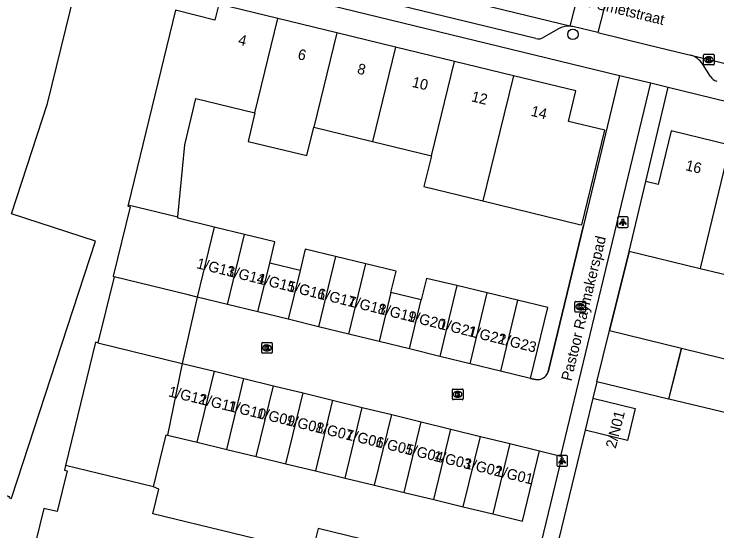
# Model space of a CAD drawing. Extents: x 162812 to 163818, y 381639 to 382470.
# Drawn here: x 163536.6 to 163602.8, y 382043.1 to 382091.8 of the extents above; entities that cross this region are included whole.
import ezdxf

# ---------------------------------------------------------------- set-up
doc = ezdxf.new("R2010")
doc.units = 0
for name, color, linetype in [('IMGEO_Boom', 7, 'Continuous'), ('IMGEO_Kolk', 7, 'Continuous'), ('IMGEO_Lichtpunt', 7, 'Continuous'), ('IMGEO_Muur', 7, 'Continuous'), ('IMGEO_Openbare_ruimte_label', 7, 'Continuous'), ('IMGEO_Pand', 7, 'Continuous'), ('IMGEO_Pand_nummerreeks', 7, 'Continuous'), ('IMGEO_Rijbaan_lokaal_open', 7, 'Continuous'), ('IMGEO_Voetpad_open', 7, 'Continuous')]:
    doc.layers.add(name, color=color, linetype=linetype)

msp = doc.modelspace()

# ---------------------------------------------------------------- linework, layer by layer
at = {"layer": 'IMGEO_Boom'}
msp.add_circle((163589.264, 382089.843), 0.489, dxfattribs=at)
at = {"layer": 'IMGEO_Kolk'}
for p, q in [((163601.556, 382087.037), (163601.556, 382087.889)), ((163601.631, 382087.963), (163602.483, 382087.963)), ((163602.557, 382087.889), (163602.557, 382087.037)), ((163602.044, 382087.743), (163602.069, 382087.743)), ((163602.483, 382086.963), (163601.631, 382086.963)), ((163602.067, 382087.183), (163602.042, 382087.183)), ((163589.44, 382063.765), (163589.44, 382064.617)), ((163589.515, 382064.691), (163590.367, 382064.691)), ((163589.928, 382064.471), (163589.953, 382064.471)), ((163590.441, 382064.617), (163590.441, 382063.765)), ((163590.367, 382063.691), (163589.515, 382063.691)), ((163589.951, 382063.911), (163589.926, 382063.911)), ((163560.032, 382060.813), (163560.884, 382060.813)), ((163559.957, 382059.887), (163559.957, 382060.739)), ((163560.445, 382060.593), (163560.47, 382060.593)), ((163560.958, 382060.739), (163560.958, 382059.887)), ((163560.884, 382059.813), (163560.032, 382059.813)), ((163560.468, 382060.033), (163560.443, 382060.033)), ((163577.911, 382055.513), (163577.911, 382056.365)), ((163577.986, 382056.439), (163578.838, 382056.439)), ((163578.399, 382056.219), (163578.424, 382056.219)), ((163578.912, 382056.365), (163578.912, 382055.513)), ((163578.422, 382055.659), (163578.397, 382055.659)), ((163578.838, 382055.439), (163577.986, 382055.439))]:
    msp.add_line(p, q, dxfattribs=at)
for points in [[(163601.556, 382087.037), (163601.556, 382087.889)], [(163601.631, 382087.963), (163602.483, 382087.963)], [(163602.557, 382087.889), (163602.557, 382087.037)], [(163601.877, 382087.663), (163602, 382087.663), (163602, 382087.512), (163602.13, 382087.663), (163602.294, 382087.663), (163602.148, 382087.512), (163602.301, 382087.263), (163602.149, 382087.263), (163602.064, 382087.427), (163602, 382087.36), (163602, 382087.263), (163601.877, 382087.263), (163601.877, 382087.663)], [(163602.483, 382086.963), (163601.631, 382086.963)], [(163589.44, 382063.765), (163589.44, 382064.617)], [(163589.515, 382064.691), (163590.367, 382064.691)], [(163589.761, 382064.391), (163589.884, 382064.391), (163589.884, 382064.24), (163590.014, 382064.391), (163590.178, 382064.391), (163590.032, 382064.24), (163590.185, 382063.991), (163590.033, 382063.991), (163589.948, 382064.155), (163589.884, 382064.088), (163589.884, 382063.991), (163589.761, 382063.991), (163589.761, 382064.391)], [(163590.441, 382064.617), (163590.441, 382063.765)], [(163590.367, 382063.691), (163589.515, 382063.691)], [(163560.032, 382060.813), (163560.884, 382060.813)], [(163559.957, 382059.887), (163559.957, 382060.739)], [(163560.278, 382060.513), (163560.401, 382060.513), (163560.401, 382060.362), (163560.531, 382060.513), (163560.695, 382060.513), (163560.549, 382060.362), (163560.702, 382060.113), (163560.55, 382060.113), (163560.465, 382060.277), (163560.401, 382060.21), (163560.401, 382060.113), (163560.278, 382060.113), (163560.278, 382060.513)], [(163560.958, 382060.739), (163560.958, 382059.887)], [(163560.884, 382059.813), (163560.032, 382059.813)], [(163577.911, 382055.513), (163577.911, 382056.365)], [(163577.986, 382056.439), (163578.838, 382056.439)], [(163578.232, 382056.139), (163578.355, 382056.139), (163578.355, 382055.988), (163578.485, 382056.139), (163578.649, 382056.139), (163578.503, 382055.988), (163578.656, 382055.739), (163578.504, 382055.739), (163578.419, 382055.903), (163578.355, 382055.836), (163578.355, 382055.739), (163578.232, 382055.739), (163578.232, 382056.139)], [(163578.912, 382056.365), (163578.912, 382055.513)], [(163578.838, 382055.439), (163577.986, 382055.439)]]:
    msp.add_lwpolyline(points, dxfattribs=at)
for centre, start, end in [((163601.633, 382087.887), 91.55205, 178.44795), ((163601.633, 382087.887), 91.55205, 178.44795), ((163602.481, 382087.887), 1.55205, 88.44795), ((163602.481, 382087.887), 1.55205, 88.44795), ((163601.633, 382087.039), 181.55205, 268.44795), ((163601.633, 382087.039), 181.55205, 268.44795), ((163602.481, 382087.039), 271.55205, 358.44795), ((163602.481, 382087.039), 271.55205, 358.44795), ((163589.517, 382064.615), 91.55205, 178.44795), ((163589.517, 382064.615), 91.55205, 178.44795), ((163590.365, 382064.615), 1.55205, 88.44795), ((163590.365, 382064.615), 1.55205, 88.44795), ((163589.517, 382063.767), 181.55205, 268.44795), ((163589.517, 382063.767), 181.55205, 268.44795), ((163590.365, 382063.767), 271.55205, 358.44795), ((163590.365, 382063.767), 271.55205, 358.44795), ((163560.034, 382060.737), 91.55205, 178.44795), ((163560.034, 382060.737), 91.55205, 178.44795), ((163560.882, 382060.737), 1.55205, 88.44795), ((163560.882, 382060.737), 1.55205, 88.44795), ((163560.034, 382059.889), 181.55205, 268.44795), ((163560.034, 382059.889), 181.55205, 268.44795), ((163560.882, 382059.889), 271.55205, 358.44795), ((163560.882, 382059.889), 271.55205, 358.44795), ((163577.988, 382056.363), 91.55205, 178.44795), ((163577.988, 382056.363), 91.55205, 178.44795), ((163578.836, 382056.363), 1.55205, 88.44795), ((163578.836, 382056.363), 1.55205, 88.44795), ((163577.988, 382055.515), 181.55205, 268.44795), ((163577.988, 382055.515), 181.55205, 268.44795), ((163578.836, 382055.515), 271.55205, 358.44795), ((163578.836, 382055.515), 271.55205, 358.44795)]:
    msp.add_arc(centre, 0.0765, start, end, dxfattribs=at)
for centre, major_axis, ratio, start_param, end_param in [((163602.043, 382087.463), (-0.387, 0.002), 0.722429, 4.712389, 7.853982), ((163602.068, 382087.463), (-0.39, 0.002), 0.717154, 1.570796, 4.712389), ((163589.927, 382064.191), (-0.387, 0.002), 0.722429, 4.712389, 7.853982), ((163589.952, 382064.191), (-0.39, 0.002), 0.717154, 1.570796, 4.712389), ((163560.444, 382060.313), (-0.387, 0.002), 0.722429, 4.712389, 7.853982), ((163560.469, 382060.313), (-0.39, 0.002), 0.717154, 1.570796, 4.712389), ((163578.398, 382055.939), (-0.387, 0.002), 0.722429, 4.712389, 7.853982), ((163578.423, 382055.939), (-0.39, 0.002), 0.717154, 1.570796, 4.712389)]:
    msp.add_ellipse(centre, major_axis=major_axis, ratio=ratio, start_param=start_param, end_param=end_param, dxfattribs=at)
at = {"layer": 'IMGEO_Lichtpunt'}
for p, q in [((163593.464, 382072.556), (163593.464, 382071.749)), ((163593.464, 382072.556), (163593.464, 382071.749)), ((163594.366, 382072.651), (163593.558, 382072.651)), ((163594.366, 382072.651), (163593.558, 382072.651)), ((163594.46, 382071.749), (163594.46, 382072.556)), ((163594.46, 382071.749), (163594.46, 382072.556)), ((163593.558, 382071.655), (163594.366, 382071.655)), ((163593.558, 382071.655), (163594.366, 382071.655)), ((163588.642, 382050.171), (163587.834, 382050.171)), ((163588.642, 382050.171), (163587.834, 382050.171)), ((163587.74, 382050.076), (163587.74, 382049.269)), ((163587.74, 382050.076), (163587.74, 382049.269)), ((163588.736, 382049.269), (163588.736, 382050.076)), ((163588.736, 382049.269), (163588.736, 382050.076)), ((163587.834, 382049.175), (163588.642, 382049.175)), ((163587.834, 382049.175), (163588.642, 382049.175))]:
    msp.add_line(p, q, dxfattribs=at)
for points in [[(163593.838, 382072.22), (163593.877, 382072.192), (163593.689, 382071.93), (163593.651, 382071.957), (163593.838, 382072.22)], [(163593.94, 382072.172), (163593.987, 382072.172), (163593.987, 382071.85), (163593.94, 382071.85), (163593.94, 382072.172)], [(163594.05, 382072.192), (163594.088, 382072.219), (163594.275, 382071.957), (163594.236, 382071.929), (163594.05, 382072.192)], [(163588.114, 382049.74), (163588.153, 382049.712), (163587.965, 382049.45), (163587.927, 382049.477), (163588.114, 382049.74)], [(163588.216, 382049.692), (163588.263, 382049.692), (163588.263, 382049.37), (163588.216, 382049.37), (163588.216, 382049.692)], [(163588.326, 382049.712), (163588.364, 382049.739), (163588.551, 382049.477), (163588.512, 382049.449), (163588.326, 382049.712)]]:
    msp.add_lwpolyline(points, dxfattribs=at)
for centre in [(163593.963, 382072.354), (163588.239, 382049.874)]:
    msp.add_circle(centre, 0.0994, dxfattribs=at)
for centre, start, end in [((163593.558, 382072.556), 90, 180), ((163593.558, 382072.556), 90, 180), ((163594.366, 382072.556), 0, 90), ((163594.366, 382072.556), 0, 90), ((163593.558, 382071.749), 180, 270), ((163593.558, 382071.749), 180, 270), ((163594.366, 382071.749), 270, 0), ((163594.366, 382071.749), 270, 360), ((163587.834, 382050.076), 90, 180), ((163587.834, 382050.076), 90, 180), ((163588.642, 382050.076), 0, 90), ((163588.642, 382050.076), 0, 90), ((163587.834, 382049.269), 180, 270), ((163587.834, 382049.269), 180, 270), ((163588.642, 382049.269), 270, 0), ((163588.642, 382049.269), 270, 360)]:
    msp.add_arc(centre, 0.0946, start, end, dxfattribs=at)
at = {"layer": 'IMGEO_Muur'}
for points in [[(163586.933, 382058.073), (163590.246, 382071.851)], [(163592.715, 382061.961), (163594.542, 382069.389)], [(163585.275, 382057.419), (163585.74, 382057.346)]]:
    msp.add_lwpolyline(points, dxfattribs=at)
msp.add_arc((163585.935, 382058.369), 1.041, 259.22173, 343.49353, dxfattribs=at)
at = {"layer": 'IMGEO_Pand'}
for points in [[(163523.966, 382037.098), (163527.391, 382045.301), (163528.569, 382048.789), (163536.182, 382046.329), (163536.146, 382046.215), (163536.398, 382046.133), (163536.434, 382046.247), (163544.297, 382070.356), (163536.402, 382072.953), (163539.8, 382083.338), (163542.357, 382093.853)], [(163561.487, 382091.341), (163555.923, 382092.695), (163555.557, 382091.185), (163551.849, 382092.106), (163547.374, 382073.796)], [(163559.325, 382082.445), (163561.487, 382091.341)], [(163567.025, 382089.993), (163561.487, 382091.341)], [(163567.025, 382089.993), (163564.863, 382081.098)], [(163572.564, 382088.645), (163567.025, 382089.993)], [(163572.564, 382088.645), (163570.401, 382079.75)], [(163578.105, 382087.297), (163572.564, 382088.645)], [(163575.939, 382078.403), (163578.105, 382087.297)], [(163583.652, 382085.947), (163578.105, 382087.297)], [(163583.652, 382085.947), (163581.505, 382077.124), (163580.791, 382074.152)], [(163580.791, 382074.152), (163589.88, 382071.94), (163590.094, 382071.888), (163592.264, 382080.807), (163588.834, 382081.642), (163589.533, 382084.516), (163583.652, 382085.947)], [(163552.074, 382072.654), (163552.711, 382079.445), (163553.766, 382083.798), (163559.325, 382082.445)], [(163559.325, 382082.445), (163558.673, 382079.764), (163564.212, 382078.418), (163564.863, 382081.098)], [(163564.863, 382081.098), (163570.401, 382079.75)], [(163604.039, 382079.413), (163598.504, 382080.746), (163597.286, 382075.691), (163596.129, 382075.97)], [(163570.401, 382079.75), (163575.939, 382078.403)], [(163604.039, 382079.413), (163601.288, 382067.934), (163601.248, 382067.772)], [(163575.939, 382078.403), (163575.234, 382075.505), (163580.791, 382074.152)], [(163594.542, 382069.389), (163596.129, 382075.97)], [(163547.374, 382073.796), (163547.341, 382073.661), (163547.566, 382073.609), (163545.968, 382067.071), (163546.059, 382067.019)], [(163547.374, 382073.796), (163552.074, 382072.654)], [(163555.491, 382071.695), (163552.062, 382072.524), (163552.074, 382072.654)], [(163555.491, 382071.695), (163553.879, 382065.105)], [(163558.346, 382071.005), (163555.491, 382071.695)], [(163556.751, 382064.402), (163558.346, 382071.005)], [(163560.71, 382068.28), (163561.202, 382070.315), (163558.346, 382071.005)], [(163566.912, 382068.935), (163564.057, 382069.625), (163563.565, 382067.59)], [(163601.248, 382067.772), (163594.542, 382069.389)], [(163566.912, 382068.935), (163565.31, 382062.307)], [(163569.767, 382068.245), (163566.912, 382068.935)], [(163559.604, 382063.704), (163560.71, 382068.28)], [(163563.565, 382067.59), (163560.71, 382068.28)], [(163568.163, 382061.608), (163569.767, 382068.245)], [(163572.131, 382065.519), (163572.623, 382067.555), (163569.767, 382068.245)], [(163563.565, 382067.59), (163562.457, 382063.005)], [(163606.789, 382066.436), (163601.248, 382067.772)], [(163546.059, 382067.019), (163544.536, 382060.802)], [(163553.879, 382065.105), (163553.028, 382065.313), (163546.059, 382067.019)], [(163578.333, 382066.175), (163575.478, 382066.865), (163574.986, 382064.829)], [(163578.333, 382066.175), (163576.723, 382059.513)], [(163581.188, 382065.485), (163578.333, 382066.175)], [(163572.131, 382065.519), (163571.017, 382060.91)], [(163574.986, 382064.829), (163572.131, 382065.519)], [(163579.576, 382058.814), (163581.188, 382065.485)], [(163584.044, 382064.795), (163581.188, 382065.485)], [(163553.879, 382065.105), (163552.476, 382058.857)], [(163556.751, 382064.402), (163553.879, 382065.105)], [(163573.87, 382060.211), (163574.986, 382064.829)], [(163584.044, 382064.795), (163582.43, 382058.116)], [(163585.275, 382057.419), (163586.899, 382064.105), (163584.044, 382064.795)], [(163559.604, 382063.704), (163556.751, 382064.402)], [(163562.457, 382063.005), (163559.604, 382063.704)], [(163565.31, 382062.307), (163562.457, 382063.005)], [(163568.163, 382061.608), (163565.31, 382062.307)], [(163571.017, 382060.91), (163568.163, 382061.608)], [(163591.524, 382057.116), (163592.715, 382061.961)], [(163592.715, 382061.961), (163599.47, 382060.292)], [(163544.536, 382060.802), (163544.302, 382060.859), (163541.477, 382049.231)], [(163544.536, 382060.802), (163552.476, 382058.857)], [(163573.87, 382060.211), (163571.017, 382060.91)], [(163576.723, 382059.513), (163573.87, 382060.211)], [(163599.47, 382060.292), (163598.252, 382055.496), (163591.524, 382057.116)], [(163603.802, 382054.16), (163598.289, 382055.487), (163599.47, 382060.292)], [(163599.47, 382060.292), (163604.971, 382058.948), (163604.352, 382056.413)], [(163579.576, 382058.814), (163576.723, 382059.513)], [(163552.476, 382058.857), (163551.093, 382052.107)], [(163552.476, 382058.857), (163555.499, 382058.117)], [(163582.43, 382058.116), (163579.576, 382058.814)], [(163553.878, 382051.432), (163555.499, 382058.117)], [(163555.499, 382058.117), (163558.283, 382057.435)], [(163585.275, 382057.419), (163582.43, 382058.116)], [(163556.663, 382050.756), (163558.283, 382057.435)], [(163558.283, 382057.435), (163561.066, 382056.753)], [(163559.448, 382050.081), (163561.066, 382056.753)], [(163561.066, 382056.753), (163563.849, 382056.072)], [(163562.232, 382049.405), (163563.849, 382056.072)], [(163563.849, 382056.072), (163566.633, 382055.39)], [(163591.146, 382055.578), (163595.136, 382054.595), (163594.393, 382051.579), (163590.415, 382052.558)], [(163591.146, 382055.578), (163590.415, 382052.558)], [(163566.633, 382055.39), (163565.017, 382048.73)], [(163566.633, 382055.39), (163569.416, 382054.709)], [(163567.802, 382048.055), (163569.416, 382054.709)], [(163569.416, 382054.709), (163572.199, 382054.027)], [(163570.587, 382047.379), (163572.199, 382054.027)], [(163572.199, 382054.027), (163574.983, 382053.345)], [(163573.372, 382046.704), (163574.983, 382053.345)], [(163574.983, 382053.345), (163577.766, 382052.664)], [(163549.754, 382047.223), (163550.947, 382052.142), (163551.093, 382052.107)], [(163576.156, 382046.028), (163577.766, 382052.664)], [(163577.766, 382052.664), (163580.549, 382051.982)], [(163551.093, 382052.107), (163553.878, 382051.432)], [(163578.941, 382045.353), (163580.549, 382051.982)], [(163580.549, 382051.982), (163583.333, 382051.301)], [(163553.878, 382051.432), (163556.663, 382050.756)], [(163583.333, 382051.301), (163581.726, 382044.677)], [(163583.333, 382051.301), (163586.112, 382050.62)], [(163556.663, 382050.756), (163559.448, 382050.081)], [(163581.726, 382044.677), (163584.511, 382044.002), (163586.112, 382050.62)], [(163559.448, 382050.081), (163562.232, 382049.405)], [(163541.477, 382049.231), (163541.374, 382048.809), (163541.641, 382048.748), (163540.696, 382044.902), (163539.432, 382045.183), (163537.525, 382037.371), (163555.435, 382033.036), (163555.218, 382032.166), (163565.443, 382029.682), (163564.186, 382024.142), (163569.774, 382022.764), (163569.994, 382023.74), (163578.02, 382021.794), (163579.065, 382026.083), (163579.258, 382026.031), (163579.708, 382025.721)], [(163549.754, 382047.223), (163541.477, 382049.231)], [(163562.232, 382049.405), (163565.017, 382048.73)], [(163565.017, 382048.73), (163567.802, 382048.055)], [(163567.802, 382048.055), (163570.587, 382047.379)], [(163581.288, 382032.092), (163580.741, 382032.007), (163580.549, 382032.064), (163581.588, 382036.351), (163571.392, 382038.824), (163572.076, 382041.643), (163565.264, 382043.296), (163564.715, 382041.032), (163549.701, 382044.674), (163550.267, 382047.007), (163549.754, 382047.223)], [(163570.587, 382047.379), (163573.372, 382046.704)], [(163573.372, 382046.704), (163576.156, 382046.028)], [(163576.156, 382046.028), (163578.941, 382045.353)], [(163578.941, 382045.353), (163581.726, 382044.677)]]:
    msp.add_lwpolyline(points, dxfattribs=at)
at = {"layer": 'IMGEO_Rijbaan_lokaal_open'}
for points in [[(163588.959, 382090.608), (163559.189, 382097.863)], [(163590.458, 382096.427), (163588.959, 382090.608)], [(163593.097, 382095.787), (163591.595, 382090.004)], [(163591.595, 382090.004), (163589.251, 382090.574), (163589.116, 382090.59), (163588.959, 382090.608)], [(163591.595, 382090.004), (163596.324, 382088.854), (163599.971, 382087.967), (163600.372, 382087.87)], [(163600.372, 382087.87), (163629.841, 382080.749)], [(163593.642, 382085.978), (163590.246, 382071.851), (163586.933, 382058.073)], [(163593.642, 382085.978), (163596.61, 382085.263)], [(163588.112, 382050.115), (163596.61, 382085.263)], [(163585.74, 382057.346), (163585.275, 382057.419)], [(163586.112, 382050.62), (163588.112, 382050.115)]]:
    msp.add_lwpolyline(points, dxfattribs=at)
msp.add_arc((163585.935, 382058.369), 1.041, 259.22173, 343.49353, dxfattribs=at)
at = {"layer": 'IMGEO_Voetpad_open'}
for points in [[(163552.839, 382095.909), (163593.642, 382085.978)], [(163585.779, 382089.446), (163561.644, 382095.324)], [(163587.894, 382090.361), (163586.521, 382089.575)], [(163602.21, 382085.881), (163601.462, 382087.063)], [(163596.61, 382085.263), (163598.231, 382084.857)], [(163596.129, 382075.97), (163598.231, 382084.857)], [(163598.231, 382084.857), (163629.042, 382077.327), (163645.196, 382073.47), (163665.309, 382068.616), (163665.727, 382068.515), (163665.679, 382068.37), (163666.266, 382068.227)], [(163594.542, 382069.389), (163592.715, 382061.961)], [(163591.524, 382057.116), (163591.146, 382055.578)], [(163590.415, 382052.558), (163583.433, 382023.813)], [(163588.112, 382050.115), (163588.23, 382050.085), (163582.008, 382024.325)]]:
    msp.add_lwpolyline(points, dxfattribs=at)
for centre, radius, start, end in [((163588.865, 382088.595), 2.015, 87.31883, 118.7961), ((163586.008, 382090.325), 0.909, 255.37765, 304.34745), ((163599.824, 382085.991), 1.958, 33.21735, 73.7526), ((163603.076, 382086.398), 1.008, 210.82727, 255.43294)]:
    msp.add_arc(centre, radius, start, end, dxfattribs=at)

# ---------------------------------------------------------------- texts
at = {"layer": 'IMGEO_Openbare_ruimte_label'}
for s, rotation, p in [('Gustaaf de Smetstraat', 346.35276, (163584.734, 382093.873)), ('Pastoor Raymakerspad', 76.40844, (163589.112, 382057.134))]:
    msp.add_text(s, height=1, rotation=rotation, dxfattribs=at).set_placement(p)
at = {"layer": 'IMGEO_Pand_nummerreeks'}
for s, rotation, p in [('4', 346.32291, (163557.68, 382088.892)), ('6', 346.32291, (163563.282, 382087.528)), ('8', 346.32291, (163568.887, 382086.164)), ('10', 346.32291, (163574.041, 382084.91)), ('12', 346.32291, (163579.637, 382083.549)), ('14', 346.3235, (163585.241, 382082.184)), ('16', 346.45572, (163599.794, 382077.062)), ('1/G13', 345.9812, (163553.759, 382067.832)), ('1/G14', 345.97972, (163556.607, 382067.12)), ('1/G15', 345.97972, (163559.455, 382066.409)), ('1/G16', 345.97972, (163562.303, 382065.698)), ('1/G17', 345.9812, (163565.152, 382064.987)), ('1/G18', 345.97972, (163568.003, 382064.275)), ('1/G19', 345.97972, (163570.845, 382063.566)), ('1/G20', 345.97972, (163573.611, 382062.875)), ('1/G21', 345.9812, (163576.563, 382062.138)), ('1/G22', 345.9812, (163579.298, 382061.455)), ('1/G23', 345.9812, (163582.152, 382060.743)), ('1/G12', 346.34113, (163551.114, 382055.761)), ('1/G11', 346.34113, (163554.007, 382055.058)), ('1/G10', 346.34113, (163556.683, 382054.408)), ('1/G09', 346.34521, (163559.423, 382053.747)), ('2/N01', 75.73549, (163593.288, 382050.789)), ('1/G08', 346.34113, (163562.154, 382053.078)), ('1/G07', 346.34113, (163564.93, 382052.403)), ('1/G06', 346.34521, (163567.796, 382051.713)), ('1/G05', 346.34521, (163570.587, 382051.035)), ('1/G04', 346.34521, (163573.377, 382050.357)), ('1/G03', 346.34113, (163576.049, 382049.701)), ('1/G02', 346.34521, (163578.951, 382049.003)), ('1/G01', 346.34521, (163581.854, 382048.298))]:
    msp.add_text(s, height=1, rotation=rotation, dxfattribs=at).set_placement(p)

doc.saveas('drawing.dxf')
